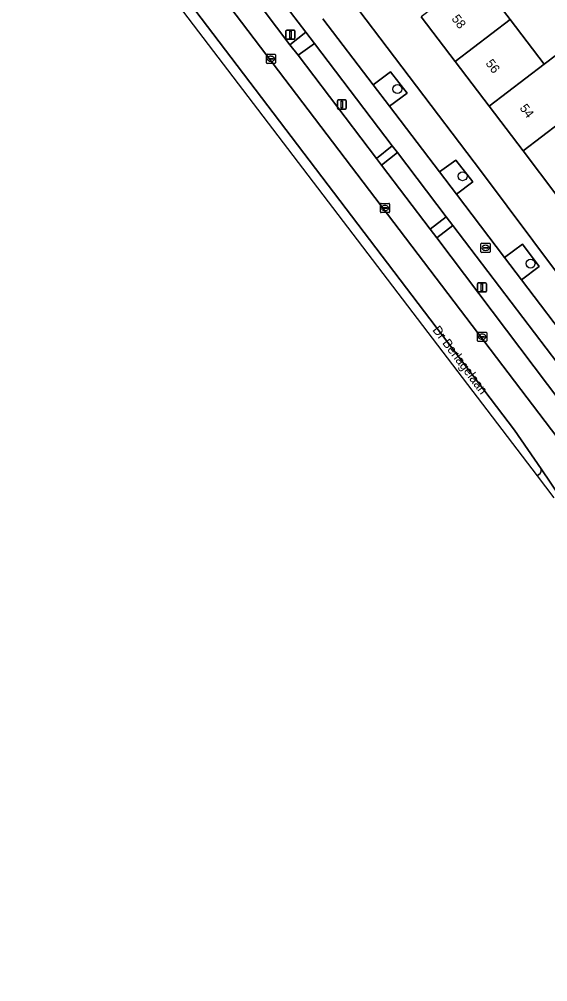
# Model space of a CAD drawing. Extents: x 160030 to 160839, y 385325 to 386450.
# Drawn here: x 160434.3 to 160492.1, y 385430.2 to 385535.4 of the extents above; entities that cross this region are included whole.
import ezdxf

# ---------------------------------------------------------------- set-up
doc = ezdxf.new("R2010")
doc.units = 0
for name, color, linetype in [('IMGEO_Berm_groen', 7, 'Continuous'), ('IMGEO_Boom', 7, 'Continuous'), ('IMGEO_Erf', 7, 'Continuous'), ('IMGEO_Fietspad_gesloten', 7, 'Continuous'), ('IMGEO_Groenvoorziening', 7, 'Continuous'), ('IMGEO_Kolk', 7, 'Continuous'), ('IMGEO_Lichtmast', 7, 'Continuous'), ('IMGEO_Openbare_ruimte_label', 7, 'Continuous'), ('IMGEO_Pand', 7, 'Continuous'), ('IMGEO_Pand_nummerreeks', 7, 'Continuous'), ('IMGEO_Parkeervlak_open', 7, 'Continuous'), ('IMGEO_Rijbaan_lokaal_gesloten', 7, 'Continuous'), ('IMGEO_Rioolput', 7, 'Continuous'), ('IMGEO_Verkeersbordpaal', 7, 'Continuous'), ('IMGEO_Voetpad_open', 7, 'Continuous')]:
    doc.layers.add(name, color=color, linetype=linetype)

msp = doc.modelspace()

# ---------------------------------------------------------------- linework, layer by layer
at = {"layer": 'IMGEO_Berm_groen'}
for points in [[(160436.35, 385558.1), (160435.89, 385557.74), (160435.89, 385557.74), (160490.93, 385485.53)], [(160491.36, 385486.31), (160488.45, 385490.53), (160437.08, 385558.1)], [(160481.71, 385512.88), (160479.95, 385511.54), (160493.64, 385493.45)], [(160494.79, 385488.37), (160498.31, 385491.12), (160481.71, 385512.88)], [(160490.93, 385485.53), (160490.93, 385485.53), (160491.12, 385485.68)]]:
    msp.add_lwpolyline(points, dxfattribs=at)
for points in [[(160459.78, 385541.72), (160458.06, 385540.4), (160463.89, 385532.65), (160465.64, 385534.02)], [(160466.59, 385532.77), (160464.79, 385531.5), (160473.37, 385520.21), (160475.08, 385521.59)], [(160475.65, 385520.86), (160473.93, 385519.47), (160479.25, 385512.48), (160480.98, 385513.84)]]:
    msp.add_lwpolyline(points, close=True, dxfattribs=at)
msp.add_arc((160490.85, 385486.14), 0.539, 300.6408, 18.7012, dxfattribs=at)
at = {"layer": 'IMGEO_Boom'}
for centre in [(160475.66, 385527.8), (160482.78, 385518.28), (160490.21, 385508.73)]:
    msp.add_circle(centre, 0.489, dxfattribs=at)
at = {"layer": 'IMGEO_Erf'}
for points in [[(160446, 385569.72), (160461.11, 385550.05), (160484.85, 385518.77), (160498.89, 385500), (160500, 385498.52), (160507.16, 385489.35)], [(160484.26, 385540.27), (160487.98, 385535.39), (160491.69, 385530.52), (160494.4, 385532.58)], [(160493.1, 385516.18), (160489.39, 385521.06), (160485.67, 385525.93), (160481.96, 385530.81), (160478.24, 385535.69)]]:
    msp.add_lwpolyline(points, dxfattribs=at)
at = {"layer": 'IMGEO_Fietspad_gesloten'}
for points in [[(160439.79, 385567.96), (160441.54, 385565.72), (160443.34, 385563.35), (160459.03, 385542.71), (160459.78, 385541.72), (160465.64, 385534.02), (160466.59, 385532.77), (160475.08, 385521.59), (160475.65, 385520.86), (160480.98, 385513.84), (160481.71, 385512.88), (160498.31, 385491.12), (160500.15, 385488.71), (160503.66, 385484.09)], [(160474.79, 385525.92), (160473, 385528.28), (160467.52, 385535.47)], [(160547.58, 385430.24), (160538.09, 385442.73), (160536.44, 385444.89), (160530.08, 385453.27), (160528.12, 385455.84), (160521.94, 385463.99), (160520.66, 385465.67), (160514.09, 385474.3), (160512.57, 385476.23), (160512.5, 385476.32), (160510.2, 385479.35), (160506.41, 385484.36), (160504.07, 385487.44), (160503.84, 385487.75), (160502.18, 385489.92), (160496.52, 385497.35), (160494.86, 385499.53), (160489.23, 385506.94), (160487.37, 385509.38), (160482.1, 385516.32), (160480.25, 385518.74), (160474.79, 385525.92)]]:
    msp.add_lwpolyline(points, dxfattribs=at)
at = {"layer": 'IMGEO_Groenvoorziening'}
for points in [[(160474.9, 385529.7), (160473, 385528.28), (160474.79, 385525.92), (160476.71, 385527.36)], [(160482.04, 385520.02), (160480.25, 385518.74), (160482.1, 385516.32), (160483.89, 385517.67)], [(160489.34, 385510.84), (160487.37, 385509.38), (160489.23, 385506.94), (160491.14, 385508.42)]]:
    msp.add_lwpolyline(points, close=True, dxfattribs=at)
at = {"layer": 'IMGEO_Kolk'}
for p, q in [((160461.33, 385530.68), (160461.33, 385531.54)), ((160461.4, 385531.61), (160462.26, 385531.61)), ((160461.59, 385531.1), (160461.59, 385531.12)), ((160461.63, 385531.15), (160462.03, 385531.15)), ((160462.03, 385531.07), (160461.63, 385531.07)), ((160461.84, 385530.83), (160461.81, 385530.83)), ((160461.82, 385531.39), (160461.84, 385531.39)), ((160462.07, 385531.12), (160462.07, 385531.1)), ((160462.33, 385531.54), (160462.33, 385530.68)), ((160462.26, 385530.61), (160461.4, 385530.61)), ((160473.79, 385514.38), (160473.79, 385515.23)), ((160473.87, 385515.3), (160474.72, 385515.3)), ((160474.28, 385515.08), (160474.3, 385515.08)), ((160474.79, 385515.23), (160474.79, 385514.38)), ((160474.72, 385514.3), (160473.87, 385514.3)), ((160474.05, 385514.8), (160474.05, 385514.81)), ((160474.09, 385514.85), (160474.49, 385514.85)), ((160474.49, 385514.76), (160474.09, 385514.76)), ((160474.3, 385514.52), (160474.28, 385514.52)), ((160474.53, 385514.81), (160474.53, 385514.8)), ((160484.42, 385500.3), (160484.42, 385501.15)), ((160484.49, 385501.23), (160485.35, 385501.23)), ((160484.68, 385500.72), (160484.68, 385500.73)), ((160484.72, 385500.77), (160485.12, 385500.77)), ((160485.12, 385500.68), (160484.72, 385500.68)), ((160484.91, 385501.01), (160484.93, 385501.01)), ((160484.93, 385500.45), (160484.91, 385500.45)), ((160485.16, 385500.73), (160485.16, 385500.72)), ((160485.42, 385501.15), (160485.42, 385500.3)), ((160485.35, 385500.23), (160484.49, 385500.23))]:
    msp.add_line(p, q, dxfattribs=at)
for points in [[(160461.33, 385530.68), (160461.33, 385531.54)], [(160461.4, 385531.61), (160462.26, 385531.61)], [(160462.33, 385531.54), (160462.33, 385530.68)], [(160462.26, 385530.61), (160461.4, 385530.61)], [(160473.79, 385514.38), (160473.79, 385515.23)], [(160473.87, 385515.3), (160474.72, 385515.3)], [(160474.79, 385515.23), (160474.79, 385514.38)], [(160474.72, 385514.3), (160473.87, 385514.3)], [(160484.42, 385500.3), (160484.42, 385501.15)], [(160484.49, 385501.23), (160485.35, 385501.23)], [(160485.42, 385501.15), (160485.42, 385500.3)], [(160485.35, 385500.23), (160484.49, 385500.23)]]:
    msp.add_lwpolyline(points, dxfattribs=at)
for centre, radius, start, end in [((160461.41, 385531.54), 0.0765, 91.552, 178.448), ((160461.41, 385531.54), 0.0765, 91.552, 178.448), ((160461.63, 385531.11), 0.0403, 85.8775, 175.7526), ((160461.62, 385531.1), 0.0366, 178.938, 274.7102), ((160462.03, 385531.12), 0.0386, 1.7309, 96.639), ((160462.03, 385531.11), 0.043, 264.8664, 352.4533), ((160462.25, 385531.54), 0.0765, 1.552, 88.448), ((160462.25, 385531.54), 0.0765, 1.552, 88.448), ((160461.41, 385530.69), 0.0765, 181.552, 268.448), ((160461.41, 385530.69), 0.0765, 181.552, 268.448), ((160462.25, 385530.69), 0.0765, 271.552, 358.448), ((160462.25, 385530.69), 0.0765, 271.552, 358.448), ((160473.87, 385515.23), 0.0765, 91.552, 178.448), ((160473.87, 385515.23), 0.0765, 91.552, 178.448), ((160474.72, 385515.23), 0.0765, 1.552, 88.448), ((160474.72, 385515.23), 0.0765, 1.552, 88.448), ((160473.87, 385514.38), 0.0765, 181.552, 268.448), ((160473.87, 385514.38), 0.0765, 181.552, 268.448), ((160474.09, 385514.81), 0.0403, 85.8775, 175.7526), ((160474.09, 385514.8), 0.0366, 178.938, 274.7102), ((160474.5, 385514.81), 0.0386, 1.7309, 96.639), ((160474.49, 385514.8), 0.043, 264.8664, 352.4533), ((160474.72, 385514.38), 0.0765, 271.552, 358.448), ((160474.72, 385514.38), 0.0765, 271.552, 358.448), ((160484.5, 385501.15), 0.0765, 91.552, 178.448), ((160484.5, 385501.15), 0.0765, 91.552, 178.448), ((160484.5, 385500.3), 0.0765, 181.552, 268.448), ((160484.5, 385500.3), 0.0765, 181.552, 268.448), ((160484.72, 385500.73), 0.0403, 85.8775, 175.7526), ((160484.72, 385500.72), 0.0366, 178.938, 274.7102), ((160485.12, 385500.73), 0.0386, 1.7309, 96.639), ((160485.12, 385500.73), 0.043, 264.8664, 352.4533), ((160485.34, 385501.15), 0.0765, 1.552, 88.448), ((160485.34, 385501.15), 0.0765, 1.552, 88.448), ((160485.34, 385500.3), 0.0765, 271.552, 358.448), ((160485.34, 385500.3), 0.0765, 271.552, 358.448)]:
    msp.add_arc(centre, radius, start, end, dxfattribs=at)
for centre, major_axis, ratio, start_param, end_param in [((160461.82, 385531.11), (-0.387, 0.002), 0.722429, 4.712389, 7.853982), ((160461.84, 385531.11), (-0.39, 0.002), 0.717154, 1.570796, 4.712389), ((160474.28, 385514.8), (-0.387, 0.002), 0.722429, 4.712389, 7.853982), ((160474.3, 385514.8), (-0.39, 0.002), 0.717154, 1.570796, 4.712389), ((160484.91, 385500.73), (-0.387, 0.002), 0.722429, 4.712389, 7.853982), ((160484.93, 385500.73), (-0.39, 0.002), 0.717154, 1.570796, 4.712389)]:
    msp.add_ellipse(centre, major_axis=major_axis, ratio=ratio, start_param=start_param, end_param=end_param, dxfattribs=at)
at = {"layer": 'IMGEO_Lichtmast'}
for p, q in [((160469.19, 385526.61), (160469.97, 385526.61)), ((160469.97, 385526.61), (160469.19, 385526.61)), ((160469.09, 385525.71), (160469.09, 385526.51)), ((160469.09, 385526.51), (160469.09, 385525.71)), ((160469.97, 385525.61), (160469.19, 385525.61)), ((160469.19, 385525.61), (160469.97, 385525.61)), ((160470.07, 385526.51), (160470.07, 385525.71)), ((160470.07, 385525.71), (160470.07, 385526.51)), ((160484.5, 385506.63), (160485.28, 385506.63)), ((160485.28, 385506.63), (160484.5, 385506.63)), ((160484.4, 385505.73), (160484.4, 385506.53)), ((160484.4, 385506.53), (160484.4, 385505.73)), ((160485.28, 385505.63), (160484.5, 385505.63)), ((160484.5, 385505.63), (160485.28, 385505.63)), ((160485.38, 385506.53), (160485.38, 385505.73)), ((160485.38, 385505.73), (160485.38, 385506.53))]:
    msp.add_line(p, q, dxfattribs=at)
for points in [[(160469.5, 385526.49), (160469.65, 385526.49), (160469.65, 385525.74), (160469.5, 385525.74), (160469.5, 385526.49)], [(160484.82, 385506.51), (160484.97, 385506.51), (160484.97, 385505.76), (160484.82, 385505.76), (160484.82, 385506.51)]]:
    msp.add_lwpolyline(points, dxfattribs=at)
for centre, start, end in [((160469.19, 385526.51), 90, 180), ((160469.19, 385526.51), 90, 180), ((160469.97, 385526.51), 0, 90), ((160469.97, 385526.51), 360, 90), ((160469.19, 385525.71), 180, 270), ((160469.19, 385525.71), 180, 270), ((160469.97, 385525.71), 270, 0), ((160469.97, 385525.71), 270, 0), ((160484.5, 385506.53), 90, 180), ((160484.5, 385506.53), 90, 180), ((160485.28, 385506.53), 0, 90), ((160485.28, 385506.53), 360, 90), ((160484.5, 385505.73), 180, 270), ((160484.5, 385505.73), 180, 270), ((160485.28, 385505.73), 270, 0), ((160485.28, 385505.73), 270, 0)]:
    msp.add_arc(centre, 0.1, start, end, dxfattribs=at)
at = {"layer": 'IMGEO_Pand'}
for points in [[(160487.98, 385535.39), (160484.26, 385540.27), (160478.24, 385535.69), (160481.96, 385530.81)], [(160481.96, 385530.81), (160485.67, 385525.93), (160491.69, 385530.52), (160487.98, 385535.39)], [(160491.69, 385530.52), (160485.67, 385525.93), (160489.39, 385521.06), (160495.41, 385525.64), (160498.11, 385527.7), (160494.4, 385532.58)], [(160499.12, 385520.76), (160495.41, 385525.64), (160489.39, 385521.06), (160493.1, 385516.18)]]:
    msp.add_lwpolyline(points, close=True, dxfattribs=at)
at = {"layer": 'IMGEO_Parkeervlak_open'}
for points in [[(160442.76, 385555.98), (160493.78, 385488.87)], [(160464.79, 385531.5), (160463.89, 385532.65), (160458.06, 385540.4), (160457.31, 385541.37), (160447.13, 385554.76)], [(160493.64, 385493.45), (160479.95, 385511.54), (160479.25, 385512.48), (160473.93, 385519.47), (160473.37, 385520.21), (160464.79, 385531.5)]]:
    msp.add_lwpolyline(points, dxfattribs=at)
at = {"layer": 'IMGEO_Rijbaan_lokaal_gesloten'}
for points in [[(160434.31, 385561.74), (160434.71, 385561.16), (160437.08, 385558.1), (160488.45, 385490.53), (160491.36, 385486.31), (160493.5, 385483.16), (160495.64, 385480.06)], [(160497.7, 385483.66), (160496.4, 385485.4), (160494.16, 385488.4), (160493.78, 385488.87), (160442.76, 385555.98), (160439.66, 385560.05)]]:
    msp.add_lwpolyline(points, dxfattribs=at)
at = {"layer": 'IMGEO_Rioolput'}
for p, q in [((160484.79, 385510.02), (160484.79, 385510.88)), ((160484.87, 385510.95), (160485.72, 385510.95)), ((160485.79, 385510.88), (160485.79, 385510.02)), ((160485.72, 385509.95), (160484.87, 385509.95)), ((160485.05, 385510.44), (160485.05, 385510.46)), ((160485.09, 385510.49), (160485.49, 385510.49)), ((160485.49, 385510.41), (160485.09, 385510.41)), ((160485.28, 385510.73), (160485.3, 385510.73)), ((160485.3, 385510.17), (160485.28, 385510.17)), ((160485.53, 385510.46), (160485.53, 385510.44))]:
    msp.add_line(p, q, dxfattribs=at)
for points in [[(160484.79, 385510.02), (160484.79, 385510.88)], [(160484.87, 385510.95), (160485.72, 385510.95)], [(160485.79, 385510.88), (160485.79, 385510.02)], [(160485.72, 385509.95), (160484.87, 385509.95)]]:
    msp.add_lwpolyline(points, dxfattribs=at)
for centre, radius, start, end in [((160484.87, 385510.87), 0.0765, 91.552, 178.448), ((160484.87, 385510.87), 0.0765, 91.552, 178.448), ((160485.72, 385510.87), 0.0765, 1.552, 88.448), ((160485.72, 385510.87), 0.0765, 1.552, 88.448), ((160484.87, 385510.02), 0.0765, 181.552, 268.448), ((160484.87, 385510.02), 0.0765, 181.552, 268.448), ((160485.09, 385510.45), 0.0403, 85.8775, 175.7526), ((160485.09, 385510.44), 0.0366, 178.938, 274.7102), ((160485.5, 385510.45), 0.0386, 1.7309, 96.639), ((160485.49, 385510.45), 0.043, 264.8664, 352.4533), ((160485.72, 385510.02), 0.0765, 271.552, 358.448), ((160485.72, 385510.02), 0.0765, 271.552, 358.448)]:
    msp.add_arc(centre, radius, start, end, dxfattribs=at)
for centre, major_axis, ratio, start_param, end_param in [((160485.28, 385510.45), (-0.387, 0.002), 0.722429, 4.712389, 7.853982), ((160485.3, 385510.45), (-0.39, 0.002), 0.717154, 1.570796, 4.712389)]:
    msp.add_ellipse(centre, major_axis=major_axis, ratio=ratio, start_param=start_param, end_param=end_param, dxfattribs=at)
at = {"layer": 'IMGEO_Verkeersbordpaal'}
for p, q in [((160463.47, 385533.35), (160463.47, 385534.15)), ((160463.47, 385534.15), (160463.47, 385533.35)), ((160463.57, 385534.25), (160464.36, 385534.25)), ((160464.36, 385534.25), (160463.57, 385534.25)), ((160464.46, 385534.15), (160464.46, 385533.35)), ((160464.46, 385533.35), (160464.46, 385534.15)), ((160464.36, 385533.25), (160463.57, 385533.25)), ((160463.57, 385533.25), (160464.36, 385533.25))]:
    msp.add_line(p, q, dxfattribs=at)
msp.add_lwpolyline([(160463.89, 385534.13), (160464.04, 385534.13), (160464.04, 385533.38), (160463.89, 385533.38), (160463.89, 385534.13)], dxfattribs=at)
for centre, start, end in [((160463.57, 385534.15), 90, 180), ((160463.57, 385534.15), 90, 180), ((160464.36, 385534.15), 0, 90), ((160464.36, 385534.15), 360, 90), ((160463.57, 385533.35), 180, 270), ((160463.57, 385533.35), 180, 270), ((160464.36, 385533.35), 270, 0), ((160464.36, 385533.35), 270, 0)]:
    msp.add_arc(centre, 0.1, start, end, dxfattribs=at)
at = {"layer": 'IMGEO_Voetpad_open'}
for points in [[(160507.16, 385489.35), (160500, 385498.52), (160498.89, 385500), (160484.85, 385518.77), (160461.11, 385550.05), (160446, 385569.72)], [(160467.52, 385535.47), (160473, 385528.28), (160474.9, 385529.7), (160476.71, 385527.36), (160474.79, 385525.92), (160480.25, 385518.74), (160482.04, 385520.02), (160483.89, 385517.67), (160482.1, 385516.32), (160487.37, 385509.38), (160489.34, 385510.84), (160491.14, 385508.42), (160489.23, 385506.94), (160494.86, 385499.53)], [(160491.12, 385485.68), (160490.93, 385485.53), (160490.93, 385485.53), (160492.75, 385483.13)], [(160493.5, 385483.16), (160491.36, 385486.31)]]:
    msp.add_lwpolyline(points, dxfattribs=at)
for points in [[(160465.64, 385534.02), (160463.89, 385532.65), (160464.79, 385531.5), (160466.59, 385532.77)], [(160475.65, 385520.86), (160475.08, 385521.59), (160473.37, 385520.21), (160473.93, 385519.47)], [(160479.25, 385512.48), (160479.95, 385511.54), (160481.71, 385512.88), (160480.98, 385513.84)]]:
    msp.add_lwpolyline(points, close=True, dxfattribs=at)
msp.add_arc((160490.85, 385486.14), 0.539, 300.6408, 18.7012, dxfattribs=at)

# ---------------------------------------------------------------- texts
at = {"layer": 'IMGEO_Openbare_ruimte_label'}
msp.add_text('Dr Berlagelaan', height=1, rotation=306.9959, dxfattribs=at).set_placement((160479.44, 385501.46))
at = {"layer": 'IMGEO_Pand_nummerreeks'}
for s, rotation, p in [('58', 307.2573, (160481.53, 385535.48)), ('56', 307.2573, (160485.25, 385530.6)), ('54', 307.2592, (160488.97, 385525.71))]:
    msp.add_text(s, height=1, rotation=rotation, dxfattribs=at).set_placement(p)

doc.saveas('drawing.dxf')
